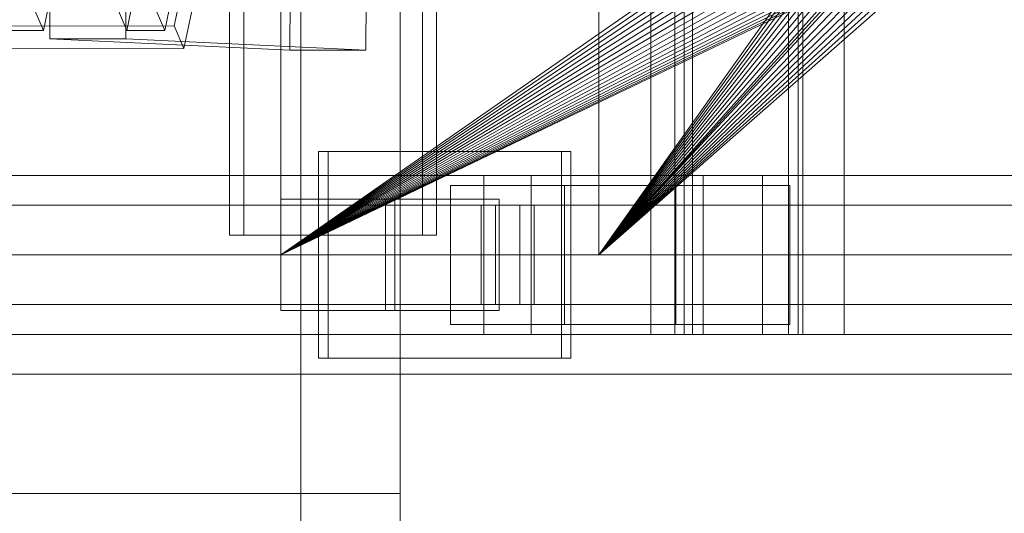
# Model space of a CAD drawing. Header units: millimetres. Extents: x -2233 to 65662, y -50530 to 6847.
# Tile 451 of 656: x 23804 to 24052, y -18495 to -18371. Entities that reach past the tile are written whole.
import ezdxf

# ---------------------------------------------------------------- set-up
doc = ezdxf.new("R2010")
doc.units = ezdxf.units.MM
doc.layers.add('superior_briquetadora', color=7, linetype='Continuous', lineweight=0)
doc.layers.add('superior_C02', color=7, linetype='Continuous', lineweight=0)

msp = doc.modelspace()

# ---------------------------------------------------------------- linework, layer by layer
at = {"layer": 'superior_briquetadora'}
for p, q in [((23875.067, -18720.639), (23875.067, -17660)), ((23875.067, -18674.804), (23875.067, -17660)), ((23900.067, -19330), (23900.067, -17660)), ((23900.067, -18490), (23900.067, -17660)), ((23870.067, -18430), (23870.067, -18210)), ((23900.067, -18430), (23900.067, -18210)), ((23950.067, -18430), (23950.067, -18210)), ((23950.067, -18430), (24150.067, -18210)), ((23870.067, -18223.45), (23870.067, -18430)), ((24028.067, -18320), (23870.067, -18430)), ((24028.173, -18322.156), (23870.067, -18430)), ((23950.067, -18430), (24028.067, -18320)), ((23950.067, -18430), (24028.173, -18322.156)), ((24028.49, -18324.292), (23870.067, -18430)), ((23950.067, -18430), (24028.49, -18324.292)), ((24029.015, -18326.386), (23870.067, -18430)), ((23950.067, -18430), (24029.015, -18326.386)), ((24029.742, -18328.419), (23870.067, -18430)), ((23950.067, -18430), (24029.742, -18328.419)), ((24030.665, -18330.371), (23870.067, -18430)), ((23950.067, -18430), (24030.665, -18330.371)), ((24031.775, -18332.223), (23870.067, -18430)), ((24033.061, -18333.957), (23870.067, -18430)), ((23950.067, -18430), (24031.775, -18332.223)), ((23950.067, -18430), (24033.061, -18333.957)), ((24034.511, -18335.556), (23870.067, -18430)), ((24036.111, -18337.006), (23870.067, -18430)), ((23950.067, -18430), (24034.511, -18335.556)), ((24036.111, -18337.006), (23950.067, -18430)), ((24037.845, -18338.292), (23870.067, -18430)), ((24039.697, -18339.402), (23870.067, -18430)), ((24037.845, -18338.292), (23950.067, -18430)), ((24039.697, -18339.402), (23950.067, -18430)), ((24041.648, -18340.325), (23870.067, -18430)), ((24043.681, -18341.053), (23870.067, -18430)), ((24054.359, -18341.577), (23870.067, -18430)), ((24045.775, -18341.577), (23870.067, -18430)), ((24052.224, -18341.894), (23870.067, -18430)), ((24047.911, -18341.894), (23870.067, -18430)), ((24050.067, -18342), (23870.067, -18430)), ((24041.648, -18340.325), (23950.067, -18430)), ((24043.681, -18341.053), (23950.067, -18430)), ((24045.775, -18341.577), (23950.067, -18430)), ((24047.911, -18341.894), (23950.067, -18430)), ((24050.067, -18342), (23950.067, -18430)), ((23750.067, -18430), (23900.067, -18430)), ((23750.067, -18430), (25950.067, -18430)), ((23870.067, -18430), (24150.067, -18430)), ((24350.067, -18430), (23870.067, -18430)), ((23870.067, -18430), (23950.067, -18430)), ((23870.067, -18430), (23879.479, -18430)), ((25830.067, -18430), (23870.067, -18430)), ((23950.067, -18430), (23879.479, -18430)), ((23879.479, -18430), (23880.462, -18430)), ((23950.067, -18430), (23880.462, -18430)), ((23880.462, -18430), (23886.973, -18430)), ((23950.067, -18430), (23886.973, -18430)), ((23886.973, -18430), (23929.237, -18430)), ((23900.067, -18460), (23900.067, -18430)), ((23900.067, -18430), (25800.067, -18430)), ((24150.067, -18430), (23929.237, -18430)), ((23929.237, -18430), (23954.067, -18430)), ((24150.067, -18430), (23950.067, -18430)), ((23954.067, -18430), (24230.067, -18430)), ((23954.067, -18430), (25456.734, -18430)), ((23750.067, -18460), (23900.067, -18460)), ((23750.067, -18460), (25950.067, -18460)), ((23900.067, -19330), (23900.067, -18460)), ((23900.067, -18460), (25800.067, -18460)), ((23750.067, -18490), (23900.067, -18490))]:
    msp.add_line(p, q, dxfattribs=at)
at = {"layer": 'superior_C02'}
for p, q in [((23963.136, -17550), (23963.136, -18450)), ((23973.568, -18450), (23973.568, -17550)), ((24001.318, -18450), (24001.318, -17550)), ((24011.75, -17550), (24011.75, -18450)), ((23857.171, -17575), (23857.171, -18425)), ((23860.748, -18425), (23860.748, -17575)), ((23905.662, -18425), (23905.662, -17575)), ((23909.239, -17575), (23909.239, -18425)), ((23969.109, -18310), (23969.109, -18450)), ((23971.493, -18450), (23971.493, -18310)), ((23997.745, -18450), (23997.745, -18310)), ((24000.129, -18310), (24000.129, -18450)), ((23810.344, -18373.539), (23798.594, -18346.008)), ((23819.594, -18345.981), (23831.344, -18373.513)), ((23840.89, -18373.501), (23829.139, -18345.969)), ((23812.037, -18357.646), (23811.961, -18375.644)), ((23831.052, -18375.644), (23831.128, -18357.646)), ((23843.264, -18372.35), (23845.644, -18360.882)), ((23872.354, -18378.512), (23872.43, -18360.514)), ((23891.521, -18360.514), (23891.445, -18378.512)), ((23812.724, -18362.071), (23810.344, -18373.539)), ((23831.344, -18373.513), (23833.724, -18362.045)), ((23843.27, -18362.033), (23840.89, -18373.501)), ((23848.092, -18366.618), (23845.712, -18378.086)), ((23797.445, -18372.408), (23843.264, -18372.35)), ((23810.344, -18373.539), (23800.799, -18373.551)), ((23840.89, -18373.501), (23831.344, -18373.513)), ((23845.712, -18378.086), (23843.264, -18372.35)), ((23811.961, -18375.644), (23831.052, -18375.644)), ((23872.354, -18378.512), (23811.961, -18375.644)), ((23891.445, -18378.512), (23831.052, -18375.644)), ((23845.712, -18378.086), (23799.893, -18378.143)), ((23891.445, -18378.512), (23872.354, -18378.512)), ((23940.636, -18404), (23879.545, -18404)), ((23879.545, -18404), (23879.545, -18456)), ((23881.929, -18404), (23879.545, -18404)), ((23881.929, -18456), (23881.929, -18404)), ((23881.929, -18404), (23943.02, -18404)), ((23940.636, -18456), (23940.636, -18404)), ((23940.636, -18404), (23943.02, -18404)), ((23943.02, -18404), (23943.02, -18456)), ((23921.126, -18410), (22775.666, -18410)), ((22787.589, -18410), (23933.048, -18410)), ((23976.266, -18410), (22830.806, -18410)), ((22845.709, -18410), (23991.168, -18410)), ((23921.126, -18410), (23921.126, -18450)), ((23933.048, -18410), (23921.126, -18410)), ((24245.673, -18410), (23921.126, -18410)), ((23933.048, -18450), (23933.048, -18410)), ((23933.048, -18410), (24257.595, -18410)), ((23976.266, -18410), (23976.266, -18450)), ((23991.168, -18410), (23976.266, -18410)), ((24300.813, -18410), (23976.266, -18410)), ((23991.168, -18450), (23991.168, -18410)), ((23991.168, -18410), (24315.715, -18410)), ((23941.405, -18412.5), (23912.769, -18412.5)), ((23912.769, -18412.5), (23912.769, -18447.5)), ((23969.399, -18412.5), (23912.769, -18412.5)), ((23941.405, -18447.5), (23941.405, -18412.5)), ((23941.405, -18412.5), (23998.035, -18412.5)), ((23969.399, -18447.5), (23969.399, -18412.5)), ((23969.399, -18412.5), (23998.035, -18412.5)), ((23998.035, -18412.5), (23998.035, -18447.5)), ((23898.716, -18416), (23870.079, -18416)), ((23870.079, -18416), (23870.079, -18444)), ((23896.368, -18416), (23870.079, -18416)), ((23896.368, -18444), (23896.368, -18416)), ((23896.368, -18416), (23925.005, -18416)), ((23898.716, -18444), (23898.716, -18416)), ((23898.716, -18416), (23925.005, -18416)), ((23925.005, -18416), (23925.005, -18444)), ((23920.432, -18417.5), (22831.602, -18417.5)), ((22844.912, -18417.5), (23933.742, -18417.5)), ((23920.432, -18417.5), (23920.432, -18442.5)), ((23933.742, -18417.5), (23920.432, -18417.5)), ((23930.169, -18417.5), (23924.005, -18417.5)), ((23924.005, -18417.5), (23924.005, -18442.5)), ((23924.005, -18417.5), (24305.182, -18417.5)), ((23930.169, -18442.5), (23930.169, -18417.5)), ((24311.346, -18417.5), (23930.169, -18417.5)), ((23933.742, -18442.5), (23933.742, -18417.5)), ((23857.171, -18425), (23905.662, -18425)), ((23857.171, -18425), (23860.748, -18425)), ((23909.239, -18425), (23860.748, -18425)), ((23909.239, -18425), (23905.662, -18425)), ((22831.602, -18442.5), (23920.432, -18442.5)), ((22844.912, -18442.5), (23933.742, -18442.5)), ((23920.432, -18442.5), (23933.742, -18442.5)), ((23924.005, -18442.5), (23930.169, -18442.5)), ((23924.005, -18442.5), (24305.182, -18442.5)), ((23930.169, -18442.5), (24311.346, -18442.5)), ((23870.079, -18444), (23898.716, -18444)), ((23870.079, -18444), (23896.368, -18444)), ((23925.005, -18444), (23896.368, -18444)), ((23925.005, -18444), (23898.716, -18444)), ((23912.769, -18447.5), (23941.405, -18447.5)), ((23969.399, -18447.5), (23912.769, -18447.5)), ((23998.035, -18447.5), (23941.405, -18447.5)), ((23998.035, -18447.5), (23969.399, -18447.5)), ((22775.666, -18450), (23921.126, -18450)), ((22787.589, -18450), (23933.048, -18450)), ((22830.806, -18450), (23976.266, -18450)), ((22845.709, -18450), (23991.168, -18450)), ((23921.126, -18450), (23933.048, -18450)), ((23921.126, -18450), (24245.673, -18450)), ((23933.048, -18450), (24257.595, -18450)), ((23963.136, -18450), (24001.318, -18450)), ((23963.136, -18450), (23973.568, -18450)), ((23969.109, -18450), (23997.745, -18450)), ((23969.109, -18450), (23971.493, -18450)), ((24000.129, -18450), (23971.493, -18450)), ((24011.75, -18450), (23973.568, -18450)), ((23976.266, -18450), (23991.168, -18450)), ((23976.266, -18450), (24300.813, -18450)), ((23991.168, -18450), (24315.715, -18450)), ((24000.129, -18450), (23997.745, -18450)), ((24011.75, -18450), (24001.318, -18450)), ((23879.545, -18456), (23940.636, -18456)), ((23879.545, -18456), (23881.929, -18456)), ((23943.02, -18456), (23881.929, -18456)), ((23943.02, -18456), (23940.636, -18456))]:
    msp.add_line(p, q, dxfattribs=at)

doc.saveas('drawing.dxf')
